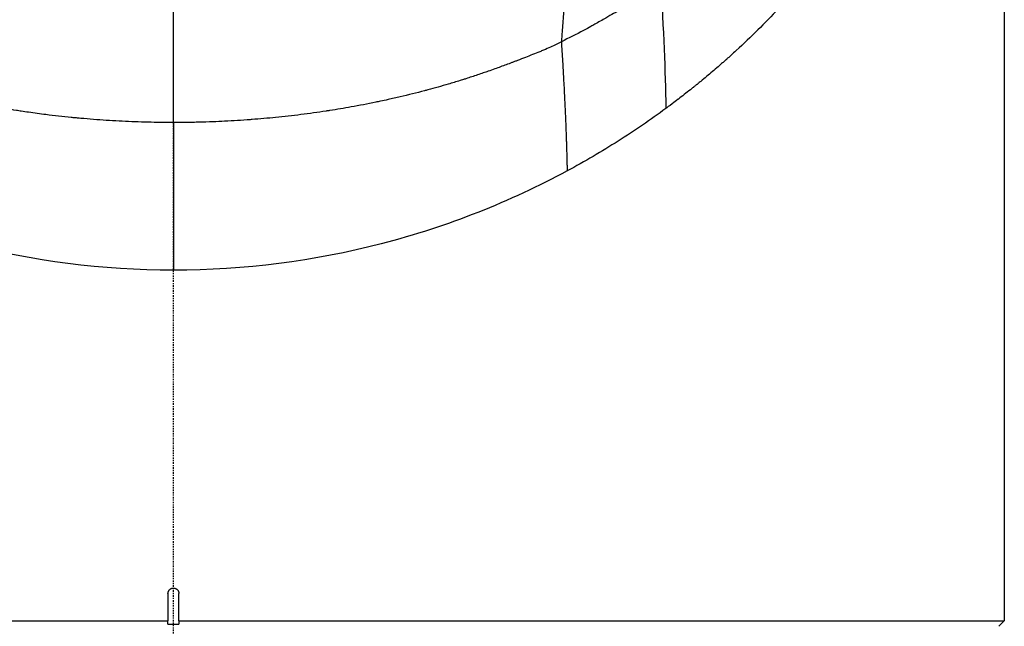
# Model space of a CAD drawing. Header units: millimetres. Extents: x 0 to 7374, y 0 to 4200.
# Tile 573 of 656: x 3889 to 3979, y 1945 to 2000. Entities that reach past the tile are written whole.
import ezdxf

# ---------------------------------------------------------------- set-up
doc = ezdxf.new("R2010")
doc.units = ezdxf.units.MM
doc.header["$LTSCALE"] = 0.2
doc.linetypes.add('CENTER2', pattern=[1.125, 0.75, -0.125, 0.125, -0.125])
doc.layers.add('02_Center Line', color=1, linetype='CENTER2')

# ---------------------------------------------------------------- blocks, each defined once
blk = doc.blocks.new('A$Cccaa745f')
for p, q in [((76, 1126), (76, 1044.3)), ((0, 1083.572), (0, 1096.55)), ((0, 1083.572), (0, 1070.067)), ((76, 1044.3), (76, 1038)), ((-0.5, 1040.5), (-0.5, 1038)), ((0.5, 1038), (0.5, 1040.5)), ((-76, 1038), (-0.5, 1038)), ((-0.5, 1037.7), (-0.5, 1038)), ((0.5, 1038), (76, 1038)), ((0.5, 1038), (0.5, 1037.7)), ((75.5, 1037.5), (76, 1038))]:
    blk.add_line(p, q)
blk.add_arc((0, 1113.398), 75.7, 269.62156, 270.37844)
for points, knots in [([(56.203, 1177.229), (56.206, 1177.226), (56.209, 1177.223), (56.212, 1177.22), (56.803, 1176.57), (57.383, 1175.911), (57.951, 1175.242), (58.513, 1174.58), (59.064, 1173.908), (59.603, 1173.227), (59.843, 1172.925), (60.08, 1172.62), (60.315, 1172.314), (60.342, 1172.278), (60.37, 1172.243), (60.397, 1172.207), (60.641, 1171.888), (60.883, 1171.566), (61.122, 1171.243), (61.138, 1171.222), (61.153, 1171.2), (61.169, 1171.179), (61.674, 1170.494), (62.168, 1169.801), (62.651, 1169.099), (63.128, 1168.405), (63.594, 1167.702), (64.049, 1166.99), (64.499, 1166.287), (64.938, 1165.575), (65.365, 1164.856), (65.788, 1164.144), (66.2, 1163.424), (66.6, 1162.697), (66.996, 1161.977), (67.381, 1161.25), (67.755, 1160.516), (68.125, 1159.789), (68.484, 1159.055), (68.831, 1158.315), (68.99, 1157.976), (69.146, 1157.636), (69.3, 1157.295), (69.313, 1157.266), (69.327, 1157.237), (69.34, 1157.208), (69.506, 1156.839), (69.669, 1156.468), (69.829, 1156.096), (70.147, 1155.356), (70.454, 1154.611), (70.75, 1153.86), (70.783, 1153.776), (70.816, 1153.691), (70.85, 1153.604), (71.082, 1153.009), (71.335, 1152.336), (71.595, 1151.609), (71.849, 1150.899), (72.109, 1150.137), (72.364, 1149.344), (72.484, 1148.971), (72.604, 1148.591), (72.721, 1148.207), (72.778, 1148.018), (72.836, 1147.829), (72.892, 1147.638), (72.948, 1147.449), (73.004, 1147.258), (73.059, 1147.068), (73.168, 1146.688), (73.275, 1146.307), (73.378, 1145.926), (73.401, 1145.84), (73.424, 1145.755), (73.447, 1145.67), (73.45, 1145.66), (73.453, 1145.649), (73.455, 1145.639), (73.474, 1145.571), (73.492, 1145.503), (73.51, 1145.435), (73.517, 1145.408), (73.524, 1145.38), (73.531, 1145.353), (73.556, 1145.258), (73.581, 1145.162), (73.605, 1145.067), (73.63, 1144.971), (73.654, 1144.876), (73.677, 1144.78), (73.87, 1143.998), (74.034, 1143.224), (74.17, 1142.477), (74.311, 1141.697), (74.424, 1140.933), (74.514, 1140.162), (74.536, 1139.968), (74.557, 1139.774), (74.576, 1139.581), (74.595, 1139.387), (74.613, 1139.194), (74.629, 1139), (74.661, 1138.612), (74.687, 1138.225), (74.706, 1137.837), (74.745, 1137.061), (74.758, 1136.284), (74.745, 1135.508), (74.733, 1134.732), (74.695, 1133.956), (74.631, 1133.18), (74.568, 1132.407), (74.479, 1131.633), (74.364, 1130.859), (74.252, 1130.098), (74.115, 1129.335), (73.947, 1128.549), (73.866, 1128.169), (73.778, 1127.785), (73.683, 1127.4), (73.66, 1127.304), (73.636, 1127.209), (73.612, 1127.113), (73.587, 1127.017), (73.563, 1126.922), (73.538, 1126.826), (73.513, 1126.731), (73.487, 1126.636), (73.462, 1126.54), (73.437, 1126.445), (73.411, 1126.35), (73.385, 1126.254), (73.179, 1125.491), (72.959, 1124.726), (72.729, 1123.972), (72.494, 1123.2), (72.248, 1122.439), (71.998, 1121.7), (71.868, 1121.317), (71.736, 1120.939), (71.604, 1120.569), (71.467, 1120.184), (71.329, 1119.808), (71.192, 1119.442), (70.89, 1118.636), (70.591, 1117.881), (70.31, 1117.197), (70.29, 1117.149), (70.27, 1117.101), (70.251, 1117.053), (69.936, 1116.294), (69.662, 1115.661), (69.372, 1115.014), (69.033, 1114.259), (68.681, 1113.506), (68.315, 1112.757), (67.599, 1111.289), (66.829, 1109.833), (66.006, 1108.393), (65.183, 1106.952), (64.306, 1105.527), (63.374, 1104.121), (62.908, 1103.417), (62.428, 1102.718), (61.935, 1102.025), (61.44, 1101.331), (60.932, 1100.642), (60.41, 1099.958), (59.888, 1099.275), (59.352, 1098.597), (58.801, 1097.924), (58.25, 1097.252), (57.685, 1096.586), (57.105, 1095.926), (56.525, 1095.265), (55.93, 1094.612), (55.321, 1093.965), (54.711, 1093.318), (54.087, 1092.678), (53.448, 1092.046), (52.808, 1091.414), (52.154, 1090.789), (51.484, 1090.173), (51.317, 1090.019), (51.148, 1089.865), (50.979, 1089.712), (50.894, 1089.635), (50.809, 1089.559), (50.724, 1089.483), (50.696, 1089.457), (50.668, 1089.432), (50.64, 1089.407), (50.625, 1089.394), (50.611, 1089.381), (50.596, 1089.368), (50.587, 1089.36), (50.578, 1089.352), (50.569, 1089.344), (50.56, 1089.336), (50.551, 1089.328), (50.543, 1089.321), (50.539, 1089.317), (50.536, 1089.314), (50.532, 1089.311), (50.522, 1089.302), (50.511, 1089.292), (50.5, 1089.283), (50.489, 1089.273), (50.479, 1089.264), (50.468, 1089.254), (50.447, 1089.235), (50.425, 1089.216), (50.404, 1089.197), (50.382, 1089.178), (50.361, 1089.159), (50.339, 1089.14), (50.296, 1089.102), (50.253, 1089.064), (50.21, 1089.027), (50.124, 1088.951), (50.038, 1088.875), (49.951, 1088.8), (49.778, 1088.649), (49.604, 1088.498), (49.429, 1088.348), (49.079, 1088.049), (48.725, 1087.751), (48.367, 1087.456), (48.277, 1087.382), (48.188, 1087.309), (48.098, 1087.235), (48.057, 1087.202), (48.017, 1087.169), (47.976, 1087.136), (47.972, 1087.132), (47.967, 1087.129), (47.963, 1087.125), (47.94, 1087.107), (47.917, 1087.088), (47.895, 1087.07), (47.872, 1087.052), (47.85, 1087.033), (47.827, 1087.015), (47.799, 1086.993), (47.772, 1086.97), (47.744, 1086.948), (47.727, 1086.934), (47.709, 1086.919), (47.691, 1086.905), (47.66, 1086.88), (47.628, 1086.855), (47.597, 1086.829), (47.583, 1086.818), (47.569, 1086.807), (47.555, 1086.796), (47.464, 1086.723), (47.373, 1086.65), (47.282, 1086.577), (47.096, 1086.43), (46.911, 1086.284), (46.73, 1086.144), (46.544, 1085.998), (46.364, 1085.859), (46.193, 1085.728), (46.187, 1085.723), (46.18, 1085.718), (46.174, 1085.713), (45.976, 1085.563), (45.793, 1085.424), (45.632, 1085.303), (45.625, 1085.298), (45.618, 1085.292), (45.611, 1085.287), (45.348, 1085.09), (45.146, 1084.941), (45.042, 1084.864)], [-3.375878, -3.375878, -3.375878, -3.375878, -3.375437, -3.375437, -3.375437, -3.28451, -3.28451, -3.28451, -3.194551, -3.194551, -3.194551, -3.154553, -3.154553, -3.154553, -3.149934, -3.149934, -3.149934, -3.108295, -3.108295, -3.108295, -3.105545, -3.105545, -3.105545, -3.017473, -3.017473, -3.017473, -2.930284, -2.930284, -2.930284, -2.844, -2.844, -2.844, -2.758572, -2.758572, -2.758572, -2.673983, -2.673983, -2.673983, -2.590193, -2.590193, -2.590193, -2.551886, -2.551886, -2.551886, -2.548616, -2.548616, -2.548616, -2.507206, -2.507206, -2.507206, -2.424992, -2.424992, -2.424992, -2.415847, -2.415847, -2.415847, -2.353297, -2.353297, -2.353297, -2.292264, -2.292264, -2.292264, -2.26354, -2.26354, -2.26354, -2.249417, -2.249417, -2.249417, -2.235388, -2.235388, -2.235388, -2.207469, -2.207469, -2.207469, -2.201223, -2.201223, -2.201223, -2.200479, -2.200479, -2.200479, -2.195485, -2.195485, -2.195485, -2.193484, -2.193484, -2.193484, -2.186476, -2.186476, -2.186476, -2.179456, -2.179456, -2.179456, -2.121817, -2.121817, -2.121817, -2.061554, -2.061554, -2.061554, -2.046434, -2.046434, -2.046434, -2.031311, -2.031311, -2.031311, -2.001028, -2.001028, -2.001028, -1.940407, -1.940407, -1.940407, -1.879822, -1.879822, -1.879822, -1.819404, -1.819404, -1.819404, -1.759951, -1.759951, -1.759951, -1.731141, -1.731141, -1.731141, -1.724002, -1.724002, -1.724002, -1.716879, -1.716879, -1.716879, -1.709772, -1.709772, -1.709772, -1.702682, -1.702682, -1.702682, -1.645919, -1.645919, -1.645919, -1.587878, -1.587878, -1.587878, -1.557708, -1.557708, -1.557708, -1.526281, -1.526281, -1.526281, -1.457082, -1.457082, -1.457082, -1.45217, -1.45217, -1.45217, -1.374134, -1.374134, -1.374134, -1.283044, -1.283044, -1.283044, -1.104679, -1.104679, -1.104679, -0.926234, -0.926234, -0.926234, -0.836924, -0.836924, -0.836924, -0.747521, -0.747521, -0.747521, -0.658055, -0.658055, -0.658055, -0.568621, -0.568621, -0.568621, -0.479161, -0.479161, -0.479161, -0.38966, -0.38966, -0.38966, -0.300108, -0.300108, -0.300108, -0.277706, -0.277706, -0.277706, -0.266501, -0.266501, -0.266501, -0.262821, -0.262821, -0.262821, -0.260904, -0.260904, -0.260904, -0.259719, -0.259719, -0.259719, -0.258562, -0.258562, -0.258562, -0.25811, -0.25811, -0.25811, -0.256711, -0.256711, -0.256711, -0.255313, -0.255313, -0.255313, -0.252503, -0.252503, -0.252503, -0.249706, -0.249706, -0.249706, -0.244101, -0.244101, -0.244101, -0.232904, -0.232904, -0.232904, -0.210484, -0.210484, -0.210484, -0.165653, -0.165653, -0.165653, -0.154437, -0.154437, -0.154437, -0.149395, -0.149395, -0.149395, -0.148834, -0.148834, -0.148834, -0.146027, -0.146027, -0.146027, -0.143226, -0.143226, -0.143226, -0.139797, -0.139797, -0.139797, -0.137624, -0.137624, -0.137624, -0.133734, -0.133734, -0.133734, -0.132024, -0.132024, -0.132024, -0.120798, -0.120798, -0.120798, -0.098056, -0.098056, -0.098056, -0.074563, -0.074563, -0.074563, -0.073663, -0.073663, -0.073663, -0.046368, -0.046368, -0.046368, -0.045123, -0.045123, -0.045123, -0.000001, -0.000001, -0.000001, -0.000001]), ([(44.546, 1096.488), (43.976, 1095.96), (43.373, 1095.492), (42.135, 1094.64), (41.5, 1094.254), (40.421, 1093.63), (40.118, 1093.462), (39.214, 1092.945), (38.883, 1092.754), (38.426, 1092.496), (38.303, 1092.427), (37.988, 1092.252), (37.749, 1092.122), (36.85, 1091.646), (36.175, 1091.315), (35.481, 1090.966)], [0.0000151, 0.0000151, 0.0000151, 0.0000151, 0.2458089, 0.2458089, 0.4894483, 0.4894483, 0.6568122, 0.6568122, 0.7524792, 0.7524792, 0.7876681, 0.7876681, 0.8377584, 0.8377584, 0.9774486, 0.9774486, 0.9774486, 0.9774486]), ([(44.546, 1096.488), (44.827, 1092.106), (44.994, 1088.228), (45.042, 1084.889), (45.042, 1084.864)], [0, 0, 0, 0, 0.9927294, 1, 1, 1, 1]), ([(35.76, 1095.166), (35.703, 1094.11), (35.635, 1093.042), (35.555, 1091.943), (35.554, 1091.924), (35.529, 1091.594), (35.506, 1091.28), (35.481, 1090.966)], [0.0357626, 0.0357626, 0.0357626, 0.0357626, 0.7741125, 0.7741125, 0.7867015, 0.7867015, 1, 1, 1, 1]), ([(0, 1083.572), (-0.195, 1083.572), (-0.391, 1083.573), (-0.782, 1083.576), (-0.977, 1083.578), (-1.563, 1083.587), (-1.954, 1083.594), (-3.125, 1083.624), (-3.906, 1083.654), (-5.465, 1083.732), (-6.244, 1083.78), (-7.41, 1083.867), (-7.798, 1083.899), (-8.38, 1083.95), (-8.573, 1083.967), (-8.899, 1083.998), (-9.031, 1084.01), (-9.224, 1084.029), (-9.286, 1084.035), (-10.122, 1084.119), (-10.893, 1084.206), (-12.192, 1084.37), (-12.72, 1084.441), (-13.47, 1084.549), (-13.693, 1084.582), (-14.066, 1084.639), (-14.216, 1084.662), (-14.966, 1084.78), (-15.565, 1084.88), (-16.248, 1085.002), (-16.334, 1085.017), (-16.682, 1085.08), (-16.944, 1085.129), (-17.261, 1085.189), (-17.316, 1085.2), (-17.427, 1085.221), (-17.482, 1085.232), (-17.673, 1085.269), (-17.809, 1085.296), (-18.092, 1085.353), (-18.24, 1085.382), (-18.428, 1085.421), (-18.468, 1085.429), (-18.883, 1085.515), (-19.257, 1085.595), (-20.003, 1085.759), (-20.375, 1085.843), (-21.339, 1086.069), (-21.929, 1086.214), (-22.663, 1086.403), (-22.81, 1086.441), (-23.555, 1086.637), (-24.148, 1086.801), (-24.872, 1087.01), (-25.005, 1087.049), (-25.499, 1087.195), (-25.858, 1087.304), (-26.555, 1087.52), (-26.893, 1087.628), (-27.247, 1087.744), (-27.266, 1087.751), (-27.64, 1087.873), (-27.993, 1087.992), (-28.697, 1088.234), (-29.047, 1088.357), (-29.7, 1088.591), (-30.004, 1088.702), (-30.393, 1088.847), (-30.479, 1088.879), (-30.673, 1088.952), (-30.78, 1088.993), (-30.913, 1089.043), (-30.939, 1089.053), (-31.046, 1089.094), (-31.128, 1089.125), (-31.287, 1089.186), (-31.364, 1089.216), (-31.449, 1089.249), (-31.458, 1089.253), (-31.809, 1089.389), (-32.151, 1089.52), (-32.66, 1089.717), (-32.829, 1089.784), (-33.083, 1089.884), (-33.167, 1089.918), (-33.293, 1089.969), (-33.336, 1089.986), (-33.404, 1090.014), (-33.43, 1090.024), (-33.47, 1090.041), (-33.485, 1090.047), (-33.509, 1090.057), (-33.52, 1090.061), (-33.562, 1090.078), (-33.593, 1090.091), (-33.633, 1090.108), (-33.643, 1090.112), (-33.677, 1090.126), (-33.701, 1090.136), (-33.755, 1090.159), (-33.785, 1090.171), (-33.853, 1090.2), (-33.892, 1090.217), (-33.955, 1090.244), (-33.98, 1090.254), (-34.024, 1090.273), (-34.044, 1090.282), (-34.198, 1090.349), (-34.331, 1090.408), (-34.502, 1090.485), (-34.54, 1090.503), (-34.665, 1090.561), (-34.751, 1090.601), (-34.885, 1090.665), (-34.933, 1090.688), (-35.028, 1090.734), (-35.075, 1090.758), (-35.242, 1090.841), (-35.362, 1090.903), (-35.481, 1090.966)], [0, 0, 0, 0, 0.015625, 0.015625, 0.03125, 0.03125, 0.0625, 0.0625, 0.125, 0.125, 0.1875, 0.1875, 0.21875, 0.21875, 0.234375, 0.234375, 0.2450087, 0.2450087, 0.25, 0.25, 0.3125, 0.3125, 0.3554688, 0.3554688, 0.3737082, 0.3737082, 0.3859775, 0.3859775, 0.4351763, 0.4351763, 0.4422872, 0.4422872, 0.4639413, 0.4639413, 0.4685114, 0.4685114, 0.473123, 0.473123, 0.484375, 0.484375, 0.4966724, 0.4966724, 0.5, 0.5, 0.53125, 0.53125, 0.5625, 0.5625, 0.6124413, 0.6124413, 0.625, 0.625, 0.6759717, 0.6759717, 0.6875, 0.6875, 0.71875, 0.71875, 0.7483362, 0.7483362, 0.75, 0.75, 0.78125, 0.78125, 0.8125, 0.8125, 0.8398438, 0.8398438, 0.8476273, 0.8476273, 0.8574074, 0.8574074, 0.8597107, 0.8597107, 0.8671875, 0.8671875, 0.8741681, 0.8741681, 0.875, 0.875, 0.90625, 0.90625, 0.921875, 0.921875, 0.9296875, 0.9296875, 0.9335938, 0.9335938, 0.9360288, 0.9360288, 0.9373518, 0.9373518, 0.9383507, 0.9383507, 0.9412277, 0.9412277, 0.9421198, 0.9421198, 0.9443841, 0.9443841, 0.9471629, 0.9471629, 0.9508061, 0.9508061, 0.9530884, 0.9530884, 0.954988, 0.954988, 0.9674977, 0.9674977, 0.9711621, 0.9711621, 0.9793495, 0.9793495, 0.9839226, 0.9839226, 0.9884182, 0.9884182, 0.9999999, 0.9999999, 0.9999999, 0.9999999]), ([(35.481, 1090.966), (35.159, 1090.795), (34.833, 1090.637), (34.503, 1090.486), (34.289, 1090.388), (34.074, 1090.294), (33.858, 1090.202), (33.74, 1090.152), (33.622, 1090.103), (33.504, 1090.054), (33.068, 1089.875), (32.63, 1089.705), (32.189, 1089.535), (31.947, 1089.442), (31.707, 1089.349), (31.467, 1089.256), (31.382, 1089.223), (31.296, 1089.19), (31.21, 1089.157), (31.125, 1089.124), (31.039, 1089.091), (30.953, 1089.058), (30.781, 1088.993), (30.609, 1088.928), (30.436, 1088.863), (30.094, 1088.735), (29.748, 1088.609), (29.395, 1088.482), (29.192, 1088.409), (28.986, 1088.336), (28.777, 1088.263), (28.634, 1088.213), (28.49, 1088.163), (28.345, 1088.113), (28.169, 1088.053), (27.993, 1087.993), (27.816, 1087.933), (27.64, 1087.874), (27.463, 1087.815), (27.285, 1087.757), (27.108, 1087.699), (26.93, 1087.641), (26.752, 1087.584), (26.65, 1087.551), (26.548, 1087.519), (26.445, 1087.487), (26.369, 1087.463), (26.293, 1087.439), (26.216, 1087.415), (25.859, 1087.304), (25.499, 1087.195), (25.138, 1087.088), (24.52, 1086.906), (23.897, 1086.731), (23.27, 1086.563), (23.166, 1086.535), (23.062, 1086.507), (22.958, 1086.48), (22.225, 1086.287), (21.488, 1086.104), (20.746, 1085.93), (20.375, 1085.843), (20.003, 1085.759), (19.63, 1085.677), (19.399, 1085.626), (19.167, 1085.576), (18.935, 1085.527), (18.793, 1085.497), (18.65, 1085.467), (18.508, 1085.437), (18.133, 1085.36), (17.757, 1085.285), (17.38, 1085.212), (17.003, 1085.14), (16.625, 1085.069), (16.246, 1085.002), (15.597, 1084.885), (14.945, 1084.776), (14.289, 1084.674), (14.181, 1084.657), (14.072, 1084.64), (13.963, 1084.623), (13.199, 1084.507), (12.432, 1084.4), (11.663, 1084.303), (10.893, 1084.206), (10.122, 1084.119), (9.348, 1084.042), (8.629, 1083.97), (7.909, 1083.906), (7.187, 1083.851), (7.132, 1083.847), (7.076, 1083.842), (7.021, 1083.838), (6.244, 1083.78), (5.465, 1083.732), (4.685, 1083.693), (4.323, 1083.675), (3.961, 1083.659), (3.599, 1083.645), (3.181, 1083.628), (2.763, 1083.615), (2.344, 1083.604), (2.163, 1083.6), (1.981, 1083.595), (1.8, 1083.592), (1.5, 1083.586), (1.2, 1083.581), (0.9, 1083.578), (0.6, 1083.575), (0.3, 1083.573), (0, 1083.572)], [-3.809885, -3.809885, -3.809885, -3.809885, -3.685781, -3.685781, -3.685781, -3.60563, -3.60563, -3.60563, -3.562077, -3.562077, -3.562077, -3.401883, -3.401883, -3.401883, -3.313893, -3.313893, -3.313893, -3.282477, -3.282477, -3.282477, -3.251016, -3.251016, -3.251016, -3.18814, -3.18814, -3.18814, -3.063796, -3.063796, -3.063796, -2.992163, -2.992163, -2.992163, -2.94307, -2.94307, -2.94307, -2.883556, -2.883556, -2.883556, -2.824291, -2.824291, -2.824291, -2.765163, -2.765163, -2.765163, -2.731318, -2.731318, -2.731318, -2.706066, -2.706066, -2.706066, -2.58786, -2.58786, -2.58786, -2.385073, -2.385073, -2.385073, -2.351386, -2.351386, -2.351386, -2.114882, -2.114882, -2.114882, -1.996626, -1.996626, -1.996626, -1.923271, -1.923271, -1.923271, -1.878378, -1.878378, -1.878378, -1.76038, -1.76038, -1.76038, -1.642656, -1.642656, -1.642656, -1.441255, -1.441255, -1.441255, -1.407843, -1.407843, -1.407843, -1.173093, -1.173093, -1.173093, -0.938226, -0.938226, -0.938226, -0.720211, -0.720211, -0.720211, -0.703506, -0.703506, -0.703506, -0.468881, -0.468881, -0.468881, -0.359968, -0.359968, -0.359968, -0.234379, -0.234379, -0.234379, -0.179949, -0.179949, -0.179949, -0.089991, -0.089991, -0.089991, 0, 0, 0, 0]), ([(45.042, 1084.864), (44.342, 1084.349), (43.628, 1083.842), (42.174, 1082.847), (41.434, 1082.359), (39.928, 1081.404), (39.164, 1080.938), (37.607, 1080.027), (36.816, 1079.582), (36.011, 1079.149)], [-1.213379, -1.213379, -1.213379, -1.213379, -0.910088, -0.910088, -0.60669, -0.60669, -0.303238, -0.303238, -0.000001, -0.000001, -0.000001, -0.000001]), ([(0, 1070.067), (-6.506, 1070.067), (-12.889, 1070.902), (-25.129, 1074.068), (-30.807, 1076.347), (-36.011, 1079.149)], [0, 0, 0, 0, 1.951897, 1.951897, 3.903794, 3.903794, 3.903794, 3.903794]), ([(36.011, 1079.149), (30.807, 1076.347), (25.129, 1074.068), (12.889, 1070.902), (6.506, 1070.067), (0, 1070.067)], [-3.903794, -3.903794, -3.903794, -3.903794, -1.951897, -1.951897, 0, 0, 0, 0]), ([(-0.5, 1040.5), (-0.5, 1040.52), (-0.499, 1040.54), (-0.496, 1040.56), (-0.494, 1040.58), (-0.49, 1040.6), (-0.486, 1040.619), (-0.482, 1040.635), (-0.477, 1040.65), (-0.472, 1040.666), (-0.465, 1040.684), (-0.457, 1040.703), (-0.449, 1040.721), (-0.44, 1040.739), (-0.43, 1040.756), (-0.419, 1040.773), (-0.41, 1040.787), (-0.4, 1040.8), (-0.39, 1040.812), (-0.378, 1040.828), (-0.365, 1040.843), (-0.35, 1040.857), (-0.336, 1040.871), (-0.321, 1040.884), (-0.305, 1040.896), (-0.292, 1040.906), (-0.279, 1040.915), (-0.265, 1040.924), (-0.248, 1040.935), (-0.23, 1040.945), (-0.211, 1040.953), (-0.193, 1040.962), (-0.174, 1040.969), (-0.154, 1040.976), (-0.139, 1040.98), (-0.125, 1040.984), (-0.11, 1040.988), (-0.092, 1040.992), (-0.074, 1040.995), (-0.055, 1040.997), (-0.037, 1040.999), (-0.018, 1041), (0, 1041), (0.02, 1041), (0.041, 1040.999), (0.061, 1040.996), (0.081, 1040.994), (0.102, 1040.99), (0.121, 1040.985), (0.136, 1040.981), (0.151, 1040.977), (0.166, 1040.972), (0.184, 1040.965), (0.203, 1040.957), (0.221, 1040.949), (0.239, 1040.94), (0.256, 1040.93), (0.273, 1040.919), (0.287, 1040.91), (0.3, 1040.9), (0.312, 1040.89), (0.328, 1040.878), (0.343, 1040.865), (0.357, 1040.85), (0.371, 1040.836), (0.384, 1040.821), (0.396, 1040.805), (0.406, 1040.792), (0.415, 1040.779), (0.424, 1040.765), (0.435, 1040.748), (0.445, 1040.73), (0.453, 1040.711), (0.462, 1040.693), (0.469, 1040.674), (0.476, 1040.654), (0.48, 1040.639), (0.484, 1040.625), (0.488, 1040.61), (0.492, 1040.591), (0.495, 1040.573), (0.497, 1040.554), (0.499, 1040.536), (0.5, 1040.518), (0.5, 1040.5)], [0, 0, 0, 0, 0.03829, 0.03829, 0.03829, 0.076592, 0.076592, 0.076592, 0.107469, 0.107469, 0.107469, 0.14576, 0.14576, 0.14576, 0.184063, 0.184063, 0.184063, 0.214937, 0.214937, 0.214937, 0.253229, 0.253229, 0.253229, 0.291532, 0.291532, 0.291532, 0.322407, 0.322407, 0.322407, 0.361441, 0.361441, 0.361441, 0.400474, 0.400474, 0.400474, 0.429878, 0.429878, 0.429878, 0.464939, 0.464939, 0.464939, 0.5, 0.5, 0.5, 0.539018, 0.539018, 0.539018, 0.578061, 0.578061, 0.578061, 0.607469, 0.607469, 0.607469, 0.64576, 0.64576, 0.64576, 0.684063, 0.684063, 0.684063, 0.714937, 0.714937, 0.714937, 0.753229, 0.753229, 0.753229, 0.791532, 0.791532, 0.791532, 0.822407, 0.822407, 0.822407, 0.861441, 0.861441, 0.861441, 0.900474, 0.900474, 0.900474, 0.929878, 0.929878, 0.929878, 0.965823, 0.965823, 0.965823, 1, 1, 1, 1])]:
    blk.add_open_spline(points, degree=3, knots=knots)
blk.add_rational_spline([(35.481, 1090.966), (35.764, 1086.573), (35.941, 1082.631), (36.011, 1079.174), (36.011, 1079.149)], [0.999999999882, 0.999981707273, 0.999981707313, 1.0000002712, 1.00000040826], degree=3, knots=[0.0000021, 0.0000021, 0.0000021, 0.0000021, 0.9926686, 1, 1, 1, 1])
at = {"layer": '02_Center Line'}
blk.add_line((0, -20), (0, 2161), dxfattribs=at)

msp = doc.modelspace()

# ---------------------------------------------------------------- block references
msp.add_blockref('A$Cccaa745f', (3903.328, 907.397))

doc.saveas('drawing.dxf')
